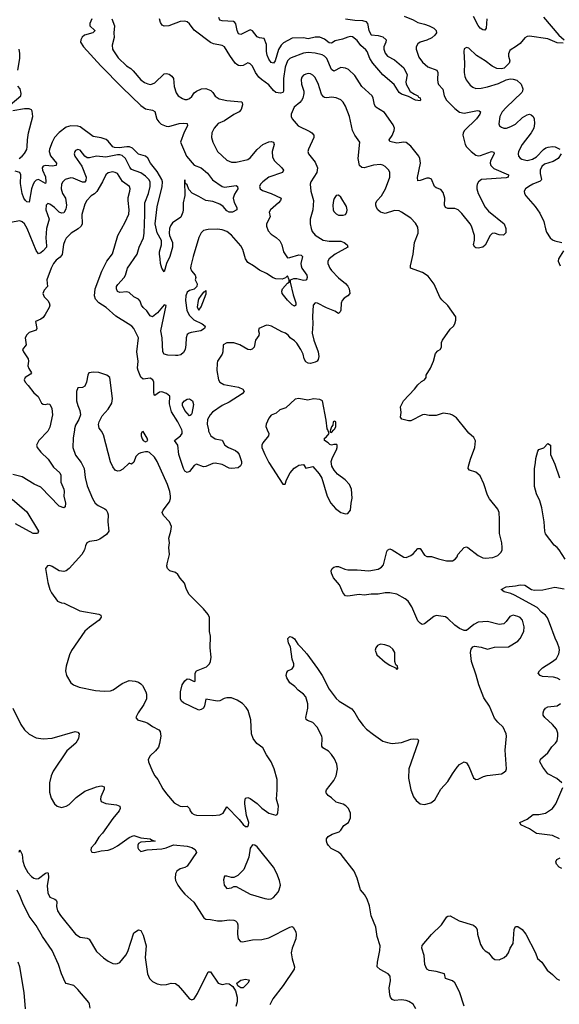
# Model space of a CAD drawing. Header units: inches. Extents: x 2001573 to 2220545, y 644482 to 846830.
# Tile 313 of 656: x 2041729 to 2046367, y 755068 to 763522. Entities that reach past the tile are written whole.
import ezdxf

# ---------------------------------------------------------------- set-up
doc = ezdxf.new("R2010")
doc.units = ezdxf.units.IN
doc.header["$MEASUREMENT"] = 0
doc.layers.add('C0745', color=7, linetype='Continuous')
doc.layers.add('C0746', color=7, linetype='Continuous')

msp = doc.modelspace()

# ---------------------------------------------------------------- linework, layer by layer
at = {"layer": 'C0745', "color": 5}
for points, elevation in [([(2041975.9, 760000), (2041970, 759989.6), (2041893.7, 759910), (2041875.3, 759870), (2041880.3, 759850), (2041910.2, 759810), (2041974.2, 759750), (2042021.3, 759681.3), (2042074, 759630), (2042082.4, 759610), (2042082.3, 759550), (2042108.1, 759490), (2042111.3, 759470), (2042108.3, 759430), (2042122.3, 759370), (2042120.7, 759339.3), (2042110, 759329.6), (2042070, 759344.7), (2041910, 759508), (2041854.9, 759534.9), (2041750, 759598), (2041670, 759616.9)], 360), ([(2042199.4, 760000), (2042187.8, 759930), (2042186.7, 759850), (2042210, 759784.4), (2042258.9, 759718.9), (2042284.4, 759670), (2042293.1, 759590), (2042310, 759521), (2042354, 759410), (2042377.1, 759370), (2042404.9, 759350), (2042462.2, 759322.2), (2042472.6, 759312.6), (2042484.4, 759290), (2042490.2, 759269.8), (2042487.7, 759210), (2042494.6, 759130), (2042476.7, 759103.3), (2042419.1, 759060.9), (2042390, 759050.9), (2042330, 759040.7), (2042306.8, 759030), (2042294.6, 759005.4), (2042286, 758970), (2042264.4, 758930), (2042155.5, 758810), (2042130, 758789.6), (2042110, 758784.5), (2042070, 758789.6), (2042010, 758827.3), (2041990, 758834.5), (2041968.2, 758831.8), (2041950.7, 758810), (2041970.4, 758690), (2041988.9, 758628.9), (2042002.4, 758602.4), (2042053.4, 758530), (2042090, 758514), (2042111.6, 758511.6), (2042246.9, 758446.9), (2042410, 758419.1), (2042426, 758410), (2042430.7, 758390.7), (2042413, 758367), (2042330, 758307.3), (2042290, 758272), (2042175.1, 758104.9), (2042156.4, 758070), (2042128, 757970), (2042122.8, 757930), (2042130.8, 757890), (2042168, 757828), (2042190.6, 757810.6), (2042242, 757790), (2042381.1, 757761.1), (2042455.4, 757755.4), (2042510, 757758.9), (2042532, 757768), (2042610, 757822.4), (2042670, 757848.4), (2042722.8, 757842.8), (2042750, 757833.4), (2042770, 757820.7), (2042784.9, 757804.9), (2042814, 757750), (2042820.4, 757730), (2042818.4, 757690), (2042797.4, 757642.6), (2042747.3, 757570), (2042727.3, 757530), (2042742, 757510), (2042810, 757490.7), (2042830, 757480.5), (2042870, 757452.7), (2042924.1, 757424.1), (2042937.3, 757410), (2042941.3, 757370), (2042932.4, 757307.6), (2042923, 757277), (2042896.5, 757243.5), (2042850, 757200.9), (2042832.7, 757170), (2042835.5, 757150), (2042870, 757066), (2042890.7, 757030), (2042917, 756997), (2042959, 756919), (2042990, 756876), (2043058.4, 756798.4), (2043110, 756770.4), (2043130, 756765.5), (2043170, 756770.4), (2043190, 756747.7), (2043195.9, 756730), (2043210.2, 756710), (2043230, 756698.3), (2043250, 756693), (2043390, 756689.2), (2043450, 756694), (2043478.5, 756710), (2043510, 756762.8), (2043615.7, 756655.7), (2043650, 756612.4), (2043670, 756595.5), (2043690, 756596), (2043697, 756610), (2043697.6, 756630), (2043679.6, 756690), (2043664.5, 756790), (2043663.7, 756810), (2043670, 756838), (2043690, 756844.7), (2043710, 756836), (2043770, 756790.8), (2043810, 756750.7), (2043870, 756707.7), (2043930, 756691.3), (2043942, 756698), (2043949.1, 756710.9), (2043952.7, 756770), (2043936, 756830), (2043942.7, 756910), (2043942, 756998), (2043917.2, 757090), (2043892, 757150), (2043849.4, 757210), (2043819.5, 757270), (2043767.4, 757307.4), (2043736.9, 757350), (2043722, 757390), (2043715.1, 757510), (2043692.7, 757590), (2043677.2, 757617.2), (2043645.2, 757650), (2043598.9, 757678.9), (2043550, 757698.4), (2043510, 757700.7), (2043486.1, 757693.9), (2043450, 757673.6), (2043430, 757669.6), (2043330, 757688), (2043318, 757630), (2043308.5, 757611.5), (2043290, 757598), (2043270, 757594), (2043136.3, 757656.3), (2043120.9, 757670), (2043112, 757692), (2043112, 757750), (2043127, 757810), (2043150, 757846.8), (2043170, 757862), (2043190, 757860.5), (2043230, 757838.8), (2043237.5, 757842.5), (2043238.4, 757910), (2043249.2, 757930), (2043334.8, 757965.3), (2043359.5, 757990), (2043369.7, 758010.3), (2043376.2, 758050), (2043367.3, 758130), (2043369.3, 758230), (2043359.6, 758270), (2043361.6, 758390), (2043350, 758416), (2043310, 758463.7), (2043185.5, 758585.5), (2043162.4, 758630), (2043145.4, 758685.4), (2043107.8, 758727.8), (2043090, 758758), (2043070, 758774.7), (2043021.2, 758790), (2043000.7, 758810), (2042995.1, 758830), (2042996.9, 758850), (2043018.4, 758930), (2043012, 758990), (2043016.2, 759030), (2043011.8, 759070), (2043029.6, 759130), (2043034.5, 759170), (2043018, 759210), (2042964.4, 759264.4), (2042954.5, 759290), (2042962, 759310), (2043017, 759383), (2043026.3, 759410), (2043025.4, 759430), (2043019.1, 759470), (2043001.1, 759530), (2042909.8, 759729.8), (2042887.2, 759767.2), (2042846, 759806), (2042830, 759811.8), (2042811.6, 759811.6), (2042770, 759804.2), (2042750, 759795.6), (2042728.1, 759771.9), (2042710, 759724), (2042690, 759705.2), (2042670, 759714), (2042617.2, 759662.8), (2042590, 759649.6), (2042570, 759646), (2042550, 759655.6), (2042530, 759682.9), (2042510, 759726.6), (2042450, 759959), (2042433.3, 759990), (2042425.1, 760000)], 380), ([(2043351.5, 760000), (2043353.5, 759990), (2043371.3, 759950), (2043410, 759923.8), (2043470, 759910.8), (2043491.7, 759870), (2043523.6, 759850), (2043582.9, 759822.9), (2043600.6, 759810), (2043615.5, 759790), (2043636.5, 759730), (2043636.1, 759710), (2043628.4, 759691.6), (2043606.3, 759673.7), (2043551.4, 759668.6), (2043530, 759671.8), (2043470, 759704.1), (2043410, 759714.4), (2043388.5, 759711.5), (2043330, 759684.4), (2043310, 759683.1), (2043250, 759706), (2043230, 759693.6), (2043190, 759644.2), (2043170, 759635.1), (2043150, 759646), (2043136.1, 759670), (2043096.5, 759790), (2043088.9, 759868.9), (2043059.6, 759910), (2043110.9, 759950), (2043125.3, 759970), (2043126.6, 759990), (2043122, 760000)], 360), ([(2043857.7, 760000), (2043870.2, 759970), (2043867.9, 759950), (2043820.4, 759890), (2043811.6, 759870), (2043810.2, 759850), (2043835.3, 759790), (2043870, 759719.1), (2043990, 759534), (2044010, 759534), (2044022, 759570), (2044054, 759630), (2044089.5, 759670.5), (2044110, 759686), (2044130, 759696), (2044170, 759702), (2044190, 759672), (2044250, 759684.7), (2044302.5, 759622.5), (2044325.5, 759585.5), (2044371.8, 759430), (2044403.7, 759370), (2044444.8, 759324.8), (2044490, 759290.5), (2044530, 759278.8), (2044550, 759282.8), (2044572.7, 759310), (2044577, 759370), (2044587.2, 759412.8), (2044580.7, 759490), (2044563.7, 759530), (2044526, 759570), (2044461.2, 759621.2), (2044433.4, 759653.4), (2044412.3, 759690), (2044406, 759730), (2044417.5, 759762.5), (2044452.7, 759830), (2044459, 759850), (2044458, 759870), (2044454, 759874), (2044430, 759874), (2044408.9, 759868.9), (2044394.6, 759874.6), (2044382, 759890), (2044348.7, 759910), (2044349.4, 759930), (2044362.7, 759937.3), (2044389, 759970), (2044377.2, 760000)], 380), ([(2045135.1, 755030), (2045110, 755068), (2045072.7, 755092.7), (2045050, 755101.1), (2045010, 755105.1), (2044950, 755099.6), (2044929.8, 755109.8), (2044915.6, 755130), (2044909.6, 755150.4), (2044905.1, 755210), (2044915.1, 755270), (2044913.2, 755310), (2044895.3, 755330), (2044826.2, 755366.2), (2044801.3, 755390), (2044803.5, 755430), (2044826, 755530), (2044826.3, 755570), (2044801.3, 755650), (2044789.6, 755730), (2044748.9, 755828.9), (2044734.5, 755914.5), (2044715.8, 755970), (2044693, 756010), (2044659.7, 756050), (2044631.3, 756150), (2044603.6, 756210), (2044493.6, 756353.6), (2044470, 756374), (2044406.4, 756406.4), (2044382.9, 756430), (2044371.8, 756450), (2044365.1, 756470), (2044365.1, 756490), (2044380.9, 756510), (2044416, 756530), (2044474.5, 756550), (2044490, 756563.8), (2044515.6, 756604.4), (2044556, 756630), (2044571.5, 756668.5), (2044571.3, 756710), (2044554, 756750), (2044532.5, 756772.5), (2044510, 756787), (2044450, 756804.5), (2044410, 756842), (2044379.7, 756859.7), (2044362.7, 756882.7), (2044360.7, 756890), (2044367.3, 756910), (2044429.7, 756990), (2044449.7, 757030), (2044459.7, 757090), (2044455.4, 757130), (2044435.9, 757175.9), (2044410, 757214), (2044382.5, 757242.5), (2044336, 757270), (2044325.4, 757285.4), (2044330, 757354), (2044326, 757370), (2044287, 757447), (2044250, 757487.8), (2044204.1, 757504.1), (2044193, 757513), (2044188.2, 757530), (2044207.1, 757610), (2044207, 757647), (2044188.3, 757708.3), (2044169.4, 757730), (2044124.2, 757764.2), (2044095.4, 757795.4), (2044050, 757829.4), (2044024.5, 757870), (2044019.3, 757890), (2044024.1, 757915.9), (2044035.3, 757930), (2044071.8, 757948.2), (2044086, 757970), (2044086, 757990), (2044072.7, 758030), (2044056, 758136), (2044039, 758170), (2044035.3, 758210), (2044050, 758224.7), (2044070, 758221), (2044090, 758204.7), (2044118.8, 758158.8), (2044150, 758131), (2044196.1, 758076.1), (2044290.4, 757950), (2044330.2, 757890.2), (2044390, 757773.4), (2044450, 757693.4), (2044474.8, 757670), (2044584.4, 757604.4), (2044610.3, 757570.3), (2044643.8, 757510), (2044681.2, 757461.2), (2044711.2, 757431.2), (2044770, 757384.9), (2044850, 757328.2), (2044890, 757314.9), (2044930, 757308.2), (2045010, 757316.4), (2045090, 757345.3), (2045110, 757348.4), (2045150, 757344.7), (2045157.3, 757330), (2045152.7, 757310), (2045073.7, 757090), (2045072, 757010), (2045090.3, 756910.3), (2045114.4, 756850), (2045137.7, 756817.8), (2045170, 756790.4), (2045210, 756782.4), (2045263.3, 756796.7), (2045296.6, 756823.4), (2045350, 756914), (2045410, 756980.7), (2045450, 757047.3), (2045490, 757102.8), (2045510, 757126.8), (2045549.4, 757150.6), (2045570, 757141), (2045590, 757111), (2045630, 757012), (2045650, 756998), (2045670, 757001), (2045716.2, 757023.8), (2045747.7, 757032.3), (2045870, 757048.2), (2045885.6, 757054.4), (2045907.3, 757072.7), (2045914.5, 757090), (2045902.7, 757250), (2045914.7, 757370), (2045911.5, 757390), (2045886.1, 757446.1), (2045839.5, 757490), (2045810, 757526), (2045768.6, 757628.6), (2045719.4, 757699.4), (2045676.5, 757810), (2045653, 757893), (2045612.1, 758010), (2045603.6, 758090), (2045610, 758118), (2045624.1, 758135.9), (2045637.2, 758142.8), (2045695.2, 758135.2), (2045750, 758118), (2045810, 758134), (2045930, 758137.1), (2046010, 758187), (2046031.3, 758208.7), (2046063.1, 758270), (2046066.6, 758310), (2046050, 758365.1), (2046030, 758388.3), (2046010, 758399.2), (2045970, 758408), (2045942.4, 758397.6), (2045910, 758354.5), (2045890, 758335.6), (2045850, 758329.6), (2045750, 758356.2), (2045670.5, 758349.5), (2045632.3, 758327.7), (2045570, 758279), (2045550, 758279), (2045510, 758295.1), (2045470, 758322), (2045410, 758382), (2045390, 758394), (2045350, 758401.6), (2045310, 758405.1), (2045290, 758398.4), (2045210, 758334), (2045189.2, 758330), (2045170, 758339.6), (2045150, 758360.9), (2045100.9, 758480.9), (2045068.7, 758528.7), (2045042, 758550), (2044970, 758588.2), (2044910, 758600.5), (2044870, 758599.7), (2044810, 758588.5), (2044750, 758588.3), (2044690, 758581.3), (2044645.8, 758585.8), (2044550, 758572.3), (2044530, 758576), (2044510, 758599), (2044478.4, 758670), (2044427.6, 758730), (2044409.5, 758770), (2044406, 758790), (2044414, 758810), (2044430, 758822.8), (2044450, 758826.8), (2044470, 758826.8), (2044524.7, 758804.7), (2044550, 758799.3), (2044630, 758799.5), (2044730, 758788.9), (2044810, 758805.3), (2044838.7, 758821.3), (2044857.4, 758842.6), (2044885.1, 758954.9), (2044891.8, 758968.2), (2044910, 758978), (2044930, 758970.4), (2045030, 758908), (2045050, 758904.9), (2045090, 758920.5), (2045110, 758936.4), (2045150, 758983), (2045170, 758981.6), (2045210, 758923.8), (2045230, 758912.7), (2045270, 758914), (2045330, 758892.4), (2045396.7, 758876.7), (2045430, 758874.9), (2045450, 758877.1), (2045473.2, 758890), (2045489.4, 758910), (2045496.2, 758930), (2045550, 758991.6), (2045570, 758994.9), (2045582, 758990), (2045670, 758922.4), (2045710, 758902.4), (2045730, 758899.3), (2045794.9, 758905.1), (2045839.4, 758920.6), (2045867.3, 758950), (2045875.6, 758970), (2045876.9, 758990), (2045872.8, 759030), (2045853.7, 759110), (2045854.2, 759234.2), (2045849.6, 759290), (2045839.7, 759319.7), (2045768.2, 759408.2), (2045750, 759439), (2045717.1, 759537.1), (2045685.6, 759605.6), (2045650, 759638.4), (2045595.5, 759655.5), (2045583.7, 759670), (2045585.6, 759690), (2045604.2, 759750), (2045642, 759850), (2045646.6, 759906.6), (2045633.4, 759933.4), (2045590, 759972.3), (2045567.4, 760000)], 360), ([(2044401.3, 760000), (2044398, 759990), (2044401, 759981), (2044410, 759978), (2044429.3, 760000)], 380), ([(2046417, 758890), (2046365.1, 758970), (2046349.4, 758990), (2046322.9, 759010), (2046248.5, 759108.4), (2046242.4, 759130), (2046236.9, 759210), (2046215.8, 759330), (2046199.7, 759390), (2046171.5, 759450), (2046155.3, 759515.3), (2046153.2, 759670), (2046163.7, 759716.3), (2046165.4, 759754.6), (2046183.2, 759816.8), (2046190, 759832), (2046233.6, 759846.4), (2046270, 759882), (2046291, 759870), (2046290.7, 759790), (2046330, 759704.7), (2046368.1, 759588.1)], 340), ([(2041664.1, 759404.1), (2041790, 759296.5), (2041892.4, 759130), (2041885.8, 759114.2), (2041878, 759110), (2041845.2, 759110), (2041692.3, 759192.3)], 360), ([(2046374.6, 757854.6), (2046348.5, 757868.5), (2046316.6, 757876.6), (2046222.8, 757882.8), (2046202.7, 757890), (2046186, 757910), (2046196.2, 757930), (2046223.5, 757956.5), (2046310, 758010.4), (2046342.3, 758037.7), (2046363.9, 758076.1), (2046369.5, 758110), (2046365.1, 758130), (2046351.6, 758170), (2046331, 758211), (2046284.1, 758344.1), (2046266.2, 758386.2), (2046249.8, 758409.8), (2046214.9, 758434.9), (2046176, 758476), (2045981.8, 758581.8), (2045950, 758595.8), (2045892.3, 758610), (2045868.7, 758630), (2045910, 758651.7), (2045990, 758660.3), (2046030, 758670.2), (2046070, 758667.2), (2046127.3, 758630), (2046155.1, 758624.9), (2046226.7, 758626.7), (2046330, 758650.4), (2046410, 758635.5)], 340), ([(2046388.7, 756970), (2046347.2, 757007.2), (2046270, 757047.3), (2046224.9, 757104.9), (2046201.1, 757150), (2046206.7, 757173.3), (2046270, 757228.4), (2046302.2, 757277.8), (2046335.6, 757310), (2046349.6, 757330), (2046355.6, 757370), (2046355.6, 757395.6), (2046343.7, 757430), (2046309.7, 757469.7), (2046242, 757530), (2046229.7, 757549.7), (2046227.3, 757570), (2046233.3, 757590), (2046248.6, 757611.4), (2046270, 757622), (2046348, 757630), (2046377.2, 757650)], 340), ([(2041672, 757610), (2041738.7, 757470), (2041770, 757423.8), (2041810, 757388.4), (2041870, 757355.8), (2041930, 757348.4), (2042010, 757353.7), (2042206, 757410), (2042230, 757406), (2042240.7, 757390), (2042234.9, 757350), (2042213.4, 757310), (2042135.1, 757244.9), (2042017.1, 757070), (2042000.4, 757030), (2041984.4, 756970), (2041984.4, 756890), (2041999, 756839), (2042027.3, 756790), (2042051.3, 756770), (2042090, 756759.1), (2042130, 756768.2), (2042155.6, 756784.4), (2042216.2, 756843.8), (2042290, 756897.6), (2042390, 756934), (2042430, 756943), (2042441.4, 756941.4), (2042454.6, 756934.6), (2042455.5, 756915.5), (2042427.9, 756847.9), (2042424.9, 756830), (2042431, 756810), (2042470, 756793.4), (2042561.1, 756781.1), (2042591.3, 756770), (2042594, 756750), (2042584.9, 756730), (2042530, 756663.7), (2042441.7, 756538.3), (2042410, 756504), (2042374, 756446), (2042344.7, 756410), (2042342, 756390), (2042350, 756374), (2042370, 756372), (2042430, 756386), (2042490, 756391), (2042530, 756406.8), (2042570, 756427.7), (2042670, 756499.1), (2042710, 756516.3), (2042770, 756497.1), (2042852, 756490), (2042861, 756481), (2042894, 756470), (2042770, 756460.9), (2042751, 756450), (2042745.1, 756434.9), (2042746.3, 756410), (2042750, 756398.8), (2042770, 756379.1), (2042825.8, 756394.2), (2042950, 756403.2), (2042988.7, 756410), (2043050, 756437.3), (2043170, 756424.6), (2043210, 756413.1), (2043236.5, 756396.5), (2043248.9, 756370), (2043170, 756253.3), (2043150, 756242.6), (2043109.3, 756230.7), (2043081.3, 756210), (2043068.7, 756188.7), (2043065.7, 756150), (2043068.8, 756130), (2043088.7, 756090), (2043116.4, 756050), (2043150, 756012.7), (2043226, 755946), (2043311, 755810), (2043330, 755799.1), (2043370, 755796.4), (2043430, 755784.6), (2043470, 755784.6), (2043530, 755793.1), (2043570, 755790.3), (2043583.6, 755783.6), (2043599.3, 755770), (2043605.3, 755750), (2043600.4, 755670), (2043607.3, 755630), (2043628.3, 755608.3), (2043645.2, 755605.2), (2043730, 755621.1), (2043810, 755625.5), (2043870, 755637.3), (2044050, 755730.4), (2044070, 755735.5), (2044081, 755730), (2044101.6, 755690), (2044106.4, 755666.4), (2044102.3, 755630), (2044070.3, 755550), (2044062.6, 755510), (2044070, 755458), (2044090.4, 755390), (2044088.2, 755370), (2043994.9, 755230), (2043904.2, 755115.8), (2043878, 755062)], 360), ([(2046369.4, 756490), (2046310, 756516.5), (2046170, 756534.7), (2046110, 756575.3), (2046035.1, 756610), (2046028, 756630), (2046090, 756658), (2046142.7, 756697.3), (2046190, 756696.5), (2046249, 756710), (2046309.4, 756750), (2046338.4, 756790), (2046397.2, 756930)], 340), ([(2041725.2, 756374.8), (2041730, 756394), (2041750, 756354), (2041757.3, 756297.3), (2041770.5, 756250), (2041800.2, 756200.3), (2041830, 756165.5), (2041850.4, 756150.4), (2041870, 756145.5), (2041890, 756148), (2041950, 756192.7), (2041970, 756198.8), (2041974.6, 756194.6), (2041976, 756156), (2041966.1, 756086.1), (2041970, 756024.7), (2041988.9, 755988.9), (2042031.7, 755971.7), (2042042, 755962), (2042048.3, 755948.3), (2042047.1, 755907.1), (2042053.7, 755870), (2042079.5, 755830), (2042210, 755670.3), (2042250, 755644.7), (2042310, 755636.5), (2042325.9, 755625.9), (2042390, 755520.4), (2042450, 755467), (2042490, 755438.4), (2042530, 755419.3), (2042550, 755414.9), (2042570, 755417.1), (2042590, 755428), (2042640.5, 755490), (2042658.5, 755521.5), (2042710, 755680.7), (2042750, 755706.8), (2042770, 755702.8), (2042790, 755662.8), (2042816.9, 755570), (2042808.1, 755470), (2042826.9, 755330), (2042844.2, 755290), (2042870, 755262.4), (2042910, 755242.4), (2042950, 755234.4), (2042990, 755238), (2043030, 755250.4), (2043070, 755245.5), (2043090.7, 755230), (2043130, 755187.3), (2043190, 755114.8), (2043210, 755106.8), (2043230, 755116), (2043258.8, 755161.2), (2043350, 755346.8), (2043370, 755346.8), (2043434, 755250), (2043470, 755238.7), (2043510, 755245.3), (2043530, 755243.7), (2043561.7, 755221.7), (2043584.8, 755184.8), (2043598.5, 755130), (2043598.9, 755090), (2043587.2, 755050)], 340), ([(2046390, 756234.5), (2046364.9, 756244.9), (2046342.7, 756270), (2046336, 756290), (2046346, 756310), (2046374.2, 756325.8)], 340), ([(2042335.6, 755035.6), (2042329.7, 755069.7), (2042322.8, 755082.8), (2042230, 755196.2), (2042195.1, 755230), (2042130, 755247), (2042119.1, 755259.1), (2042089.7, 755329.7), (2042063.6, 755410), (2042009.6, 755530), (2041925.7, 755650), (2041870, 755744.5), (2041810, 755826), (2041755.5, 755935.5), (2041734.9, 755994.9), (2041708.8, 756048.8)], 340), ([(2045550.7, 755050.7), (2045510, 755174.5), (2045470, 755251.6), (2045450, 755269.7), (2045388, 755288), (2045379.3, 755330), (2045310, 755349.9), (2045250, 755357.2), (2045228, 755370), (2045212.4, 755410), (2045206.6, 755486.6), (2045186.8, 755550), (2045188.3, 755571.7), (2045270, 755667.3), (2045356, 755750), (2045400.4, 755819.6), (2045410, 755826), (2045430, 755827.2), (2045505.7, 755785.7), (2045630, 755746.1), (2045650, 755730.8), (2045659.9, 755710), (2045665.1, 755670), (2045690, 755582), (2045710, 755548), (2045730, 755527.7), (2045758.8, 755510), (2045790, 755468.4), (2045813.5, 755453.5), (2045850, 755448.4), (2045894, 755470), (2045916.9, 755490), (2045931.2, 755510), (2045944.7, 755550), (2045969.6, 755590), (2045978, 755710), (2045990, 755734.8), (2046010, 755735.5), (2046047.7, 755710), (2046079.3, 755670), (2046163, 755510), (2046180.7, 755460.7), (2046218, 755430), (2046262, 755362), (2046310, 755324), (2046347.3, 755287.3), (2046370, 755275.8)], 340), ([(2041779.3, 755030), (2041767.3, 755170), (2041729.7, 755389.7), (2041715.6, 755430)], 360)]:
    msp.add_lwpolyline(points, dxfattribs=dict(at, elevation=elevation))
for points, elevation in [([(2042790, 759986.9), (2042779.9, 759980.1), (2042773.6, 759966.4), (2042773.7, 759950), (2042782.5, 759922.5), (2042790, 759909), (2042810, 759897.3), (2042830, 759908), (2042826.3, 759930)], 380), ([(2044830, 758161.2), (2044804.7, 758150), (2044791, 758130), (2044784.7, 758110), (2044798, 758070), (2044870, 758006.8), (2044910, 757981), (2044958, 757958), (2044970, 757942), (2044978, 757950), (2044975.3, 757970), (2044963.1, 757983.1), (2044953.2, 758010), (2044952.3, 758090), (2044937.2, 758117.2), (2044910, 758139.3), (2044866.4, 758153.6)], 380), ([(2043730, 756438), (2043710.9, 756409.1), (2043698, 756330), (2043655.6, 756224.4), (2043604.9, 756175.1), (2043570, 756157.2), (2043550, 756157.2), (2043510, 756168.7), (2043490, 756168), (2043482, 756138), (2043487.7, 756090), (2043510, 756061), (2043550, 756067.7), (2043570, 756078.8), (2043590, 756078.8), (2043710, 756012.7), (2043835.9, 755975.9), (2043870, 755970.6), (2043890, 755973.4), (2043910, 755984.9), (2043949.7, 756030.4), (2043959.5, 756050), (2043969.6, 756090), (2043962, 756130), (2043939.8, 756190), (2043910, 756244.2), (2043770, 756419), (2043750, 756435.3)], 380), ([(2043650, 755209.7), (2043629.7, 755209.7), (2043605.1, 755225.1), (2043594.5, 755250), (2043630, 755274), (2043670, 755282.4), (2043696.7, 755276.7), (2043700.7, 755270), (2043690.4, 755250)], 340)]:
    msp.add_lwpolyline(points, close=True, dxfattribs=dict(at, elevation=elevation))
at = {"layer": 'C0746', "color": 5}
for points, elevation in [([(2045033.7, 763553.7), (2045110, 763521.8), (2045150, 763498), (2045210, 763484.2), (2045248.5, 763470), (2045288.8, 763450), (2045309.2, 763430), (2045311.2, 763408.8), (2045297.6, 763390), (2045272, 763368), (2045230, 763346.5), (2045170, 763330.8), (2045150, 763314.3), (2045136.5, 763290), (2045136.5, 763270), (2045160.4, 763200.4), (2045190, 763158.4), (2045237, 763117), (2045314, 763090), (2045322.3, 763070), (2045319.1, 763010), (2045322.8, 762982.8), (2045330, 762966), (2045367, 762927), (2045378.6, 762870), (2045398.3, 762830), (2045470, 762759.7), (2045510, 762727.8), (2045550, 762720.1), (2045663.8, 762743.8), (2045679.7, 762739.7), (2045688.5, 762730), (2045682.8, 762710), (2045654.4, 762670), (2045551.5, 762570), (2045540.3, 762550), (2045538.9, 762530), (2045559.5, 762450), (2045570.3, 762430), (2045609, 762390), (2045650, 762359.7), (2045670, 762352.2), (2045690, 762355), (2045785.2, 762390), (2045805.8, 762385.8), (2045808.7, 762370), (2045776.9, 762310), (2045773, 762290), (2045777.6, 762270), (2045805.3, 762245.3), (2045930.7, 762190), (2045926.8, 762170), (2045910, 762165.8), (2045698.8, 762150), (2045674, 762130), (2045662.4, 762110), (2045658.4, 762090), (2045658.7, 762070), (2045670.3, 762030), (2045730, 761913), (2045758.4, 761878.4), (2045893, 761770), (2045906.7, 761730), (2045907.9, 761692.1), (2045887.7, 761672.3), (2045850, 761676.2), (2045810, 761689.6), (2045790, 761687), (2045771.8, 761668.2), (2045730, 761586), (2045710, 761569.2), (2045670, 761562), (2045650, 761564), (2045642, 761570), (2045629.5, 761590), (2045638.4, 761630), (2045637.4, 761670), (2045612.6, 761750), (2045600.5, 761770), (2045530, 761857.6), (2045498, 761890), (2045470, 761902), (2045410, 761900.4), (2045388.8, 761908.8), (2045381.1, 761930), (2045383.9, 761990), (2045370, 762037.6), (2045350, 762063), (2045310, 762078), (2045295.6, 762090), (2045270, 762151.8), (2045250, 762161.3), (2045230, 762162.6), (2045170, 762140.7), (2045150, 762139), (2045148.3, 762168.3), (2045175.1, 762290), (2045169.8, 762329.8), (2045159.7, 762350), (2045090, 762435.6), (2045050, 762466.9), (2045030, 762471.8), (2044970, 762463.4), (2044910, 762477.2), (2044903.6, 762490), (2044930.6, 762529.4), (2044948.6, 762570), (2044949.8, 762590), (2044939.1, 762619.1), (2044864.8, 762724.8), (2044791, 762771), (2044777.6, 762790), (2044768.3, 762850), (2044758, 762870), (2044670, 762947.6), (2044610, 763044.2), (2044555.5, 763095.5), (2044530, 763107.1), (2044490, 763111.1), (2044430, 763081.1), (2044410, 763093.7), (2044369.4, 763189.4), (2044350, 763209.8), (2044330, 763221.8), (2044270, 763235.2), (2044210, 763239.4), (2044170, 763235.6), (2044064, 763196), (2044050, 763188.7), (2044030, 763168.3), (2044010, 763114.5), (2043996.3, 763016.3), (2043997.8, 762910), (2043990, 762898.3), (2043970, 762890.8), (2043930, 762898.4), (2043910, 762915.5), (2043870, 762963.2), (2043808, 763008), (2043786, 763030), (2043756, 763070), (2043730, 763122.4), (2043710, 763144.2), (2043690, 763151.5), (2043650.2, 763129.8), (2043630, 763125.6), (2043610, 763128.8), (2043596.9, 763136.9), (2043582, 763150), (2043534.7, 763214.7), (2043490, 763289.6), (2043470, 763300.4), (2043395.5, 763315.5), (2043370, 763328), (2043230, 763433.7), (2043190, 763486.3), (2043170, 763503.1), (2043149.8, 763509.8), (2043110, 763508.3), (2043010, 763470.5), (2042970, 763466.4), (2042954.5, 763474.5), (2042939.4, 763499.4), (2042931.4, 763530)], 340), ([(2044530, 763530.2), (2044610, 763518.4), (2044675.5, 763515.5), (2044705.5, 763505.5), (2044718.7, 763490), (2044730.3, 763430), (2044750, 763393), (2044810, 763385.6), (2044850, 763375.5), (2044878.4, 763350), (2044876.4, 763330), (2044859.7, 763290), (2044859, 763270), (2044870, 763233.7), (2044891.5, 763210), (2044950, 763176.8), (2045031.8, 763110), (2045059.6, 763050), (2045048.9, 762990), (2045052.4, 762970), (2045064.3, 762944.3), (2045085.5, 762905.5), (2045122, 762882), (2045150.4, 762870), (2045158, 762858), (2045170, 762850.4), (2045174.8, 762830), (2045170, 762826), (2045130, 762832.3), (2045070, 762862.9), (2045010, 762882.4), (2044990, 762897.6), (2044946.7, 762966.7), (2044850, 763047.6), (2044763.6, 763150), (2044738.6, 763190), (2044714.5, 763250), (2044704, 763264), (2044661.3, 763301.3), (2044630, 763343.2), (2044590, 763374), (2044570, 763377), (2044550, 763373.4), (2044504, 763356), (2044439.8, 763340.2), (2044410, 763321.5), (2044390, 763324.1), (2044350, 763356.5), (2044310, 763372.7), (2044270, 763372.6), (2044210, 763359.3), (2044170, 763365.7), (2044070, 763362.6), (2043997.2, 763322.8), (2043975.7, 763304.3), (2043953.4, 763266.6), (2043924.9, 763170), (2043910, 763148.2), (2043890, 763154.7), (2043870, 763183.5), (2043857, 763217), (2043849.8, 763250), (2043849.9, 763310), (2043830, 763361.1), (2043790, 763366.4), (2043770, 763375.6), (2043730, 763426), (2043710, 763436), (2043630, 763394.4), (2043610, 763401.5), (2043597.9, 763430), (2043587.6, 763487.6), (2043578.6, 763498.6), (2043566.7, 763506.7), (2043470, 763511.6), (2043450, 763519.1), (2043439.9, 763539.9)], 320), ([(2045743.5, 763530), (2045738.3, 763450), (2045727.7, 763432.3), (2045710, 763435.8), (2045687.4, 763450), (2045670, 763472.8), (2045629.8, 763550)], 340), ([(2046230, 763544.4), (2046363, 763390), (2046407.7, 763350)], 360), ([(2042522, 763530), (2042544.2, 763470), (2042537.2, 763410), (2042542.3, 763370), (2042523.7, 763303.7), (2042528.2, 763270), (2042535.1, 763255.1), (2042575.5, 763195.5), (2042646.5, 763126.5), (2042683.4, 763103.4), (2042704.1, 763084.1), (2042770, 763005.7), (2042802.7, 762982.7), (2042830, 762971.4), (2042852.7, 762967.3), (2042870, 762970.3), (2042890, 762980.9), (2042970, 763056.9), (2042990, 763061.5), (2043015.4, 763055.4), (2043037.5, 763037.5), (2043050, 763017.3), (2043057.8, 762950), (2043073.3, 762893.3), (2043090.4, 762870), (2043130, 762844.6), (2043150, 762838.3), (2043170, 762838.3), (2043190, 762844.6), (2043210, 762861.6), (2043230, 762894.4), (2043249.5, 762910), (2043292.3, 762927.8), (2043330, 762932.8), (2043373.6, 762913.6), (2043390, 762897.4), (2043410, 762865.7), (2043443.8, 762843.8), (2043509.4, 762829.4), (2043635.8, 762815.8), (2043642.8, 762810), (2043645.5, 762790), (2043631.8, 762750), (2043614.4, 762730), (2043570, 762707), (2043490, 762653.6), (2043434.4, 762630), (2043399.6, 762590), (2043382.3, 762550), (2043379, 762510), (2043390.2, 762470), (2043430, 762390.4), (2043510, 762317.2), (2043550, 762300.2), (2043590, 762299), (2043690, 762322.7), (2043710, 762335.8), (2043771.6, 762408.3), (2043818.9, 762450), (2043870, 762473.2), (2043890, 762476.1), (2043910, 762472.2), (2043916, 762450), (2043899.8, 762390), (2043901.3, 762341.3), (2043919.6, 762310), (2043982.6, 762250), (2043997, 762230), (2043987.3, 762210), (2043870.8, 762169.2), (2043820.4, 762130), (2043800.4, 762110), (2043790.4, 762090), (2043796.3, 762070), (2043814.9, 762054.9), (2043890, 762030.3), (2043975.8, 761990), (2043971.7, 761970), (2043954.9, 761950), (2043884.9, 761890), (2043873.4, 761870), (2043882, 761830), (2043849.3, 761770), (2043850.3, 761750), (2043865.4, 761710), (2043890, 761681.5), (2043933.4, 761653.4), (2043963.9, 761623.9), (2043982.2, 761590), (2043997.1, 761530), (2044030, 761478.8), (2044050, 761479.3), (2044130, 761502.4), (2044150, 761499.5), (2044159.5, 761490), (2044146.4, 761430), (2044147.3, 761410), (2044155.3, 761390), (2044197.4, 761330), (2044200.8, 761310), (2044194.5, 761290), (2044190, 761285.7), (2044170, 761283.9), (2044110, 761297.5), (2044083.8, 761296.2), (2044055.3, 761284.7), (2044053, 761270), (2044078.6, 761158.6), (2044104.2, 761090), (2044102, 761070), (2044090, 761063), (2044070, 761074), (2044030, 761114.2), (2043985, 761170), (2043981.3, 761190), (2043987.9, 761212.1), (2044030, 761259.3), (2044046, 761270), (2044046.6, 761290), (2044030, 761322.7), (2044014.4, 761305.6), (2043985.6, 761294.4), (2043930, 761296.8), (2043906.8, 761306.8), (2043850, 761344.4), (2043790, 761371.6), (2043738.2, 761410), (2043690, 761437.3), (2043669.4, 761470), (2043646.6, 761550), (2043630, 761580.8), (2043550, 761672.7), (2043510, 761705), (2043470, 761719), (2043430, 761724.5), (2043350, 761721.5), (2043310, 761711.5), (2043288, 761692), (2043270, 761652.4), (2043219.5, 761490), (2043199.8, 761410), (2043197.9, 761390), (2043205.1, 761365.1), (2043236.5, 761330), (2043244.4, 761310), (2043238.7, 761290), (2043255.2, 761255.2), (2043253.1, 761230), (2043230, 761209.9), (2043190, 761197.1), (2043170, 761182), (2043156.3, 761150), (2043154, 761110), (2043166.9, 761026.9), (2043184.8, 760984.8), (2043226.4, 760946.4), (2043298.4, 760910), (2043323.8, 760890), (2043317.6, 760870), (2043285.5, 760850), (2043203.3, 760836.7), (2043184.7, 760830), (2043170, 760818.5), (2043159.1, 760790), (2043158.5, 760730), (2043152.6, 760690), (2043136.4, 760663.6), (2043114.4, 760645.6), (2043090, 760637.9), (2043070, 760638), (2043001.9, 760641.9), (2042970, 760649.1), (2042959.8, 760670), (2042954.1, 760790), (2042941.4, 760850), (2042989.1, 761069.1), (2042970, 761073), (2042913.6, 761006.4), (2042870, 760971.2), (2042850, 760979.6), (2042823, 761023), (2042790, 761051.2), (2042777.2, 761070), (2042764.5, 761104.5), (2042750, 761122.4), (2042710, 761141.3), (2042670, 761178.9), (2042650, 761184.4), (2042590, 761178.9), (2042570, 761189.6), (2042560.5, 761210), (2042561.7, 761230), (2042572.3, 761250), (2042627.7, 761310), (2042639.8, 761330), (2042656.1, 761390), (2042739.8, 761510), (2042755.9, 761570), (2042792.8, 761650), (2042798.6, 761690), (2042805.3, 761850), (2042805, 761950), (2042837, 762030), (2042851.9, 762090), (2042849.8, 762130), (2042838.6, 762150), (2042810, 762179.1), (2042770, 762207.5), (2042690, 762236.8), (2042675.5, 762255.5), (2042638.6, 762330), (2042610, 762357.7), (2042590, 762362.9), (2042570, 762361.8), (2042470, 762342.1), (2042390, 762349.8), (2042330, 762336.3), (2042310, 762336.2), (2042289.6, 762349.6), (2042250, 762400.7), (2042230, 762407.3), (2042210, 762398.4), (2042202.4, 762390), (2042197.6, 762370), (2042203.7, 762350), (2042263.8, 762263.8), (2042300.9, 762170), (2042298.5, 762141.5), (2042290, 762128.2), (2042270, 762128.5), (2042190, 762162.5), (2042170, 762165.8), (2042121.6, 762150), (2042098.9, 762130), (2042088.2, 762110), (2042085, 762070), (2042097.1, 762030), (2042123, 761990), (2042131.5, 761930), (2042125.9, 761894.1), (2042110, 761864.7), (2042090, 761861), (2042070, 761870.5), (2042030, 761910.5), (2041990, 761937.3), (2041970, 761943), (2041957, 761930), (2041954.7, 761890), (2041982.6, 761810), (2041960.5, 761730), (2041955.6, 761650), (2041960.4, 761579.6), (2041958.8, 761570), (2041930, 761536.8), (2041910, 761519.7), (2041890, 761513), (2041870, 761540.7), (2041795.2, 761730), (2041770, 761768.9), (2041750, 761785.7), (2041730, 761794.6), (2041650, 761780.4)], 340), ([(2042349.8, 763530.2), (2042332.1, 763490), (2042333.7, 763470), (2042375.8, 763430), (2042374.5, 763425.5), (2042357.3, 763410), (2042286.4, 763390), (2042267.7, 763372.3), (2042255.3, 763350), (2042252.9, 763330), (2042276.6, 763290), (2042427.1, 763127.1), (2042610, 762940.1), (2042770, 762785.8), (2042810, 762756.5), (2042870, 762745.5), (2042890, 762735.3), (2042909.3, 762669.3), (2042924, 762644), (2042944.9, 762624.9), (2042987.5, 762607.5), (2043010, 762603.9), (2043099, 762630), (2043133.8, 762633.8), (2043170.3, 762630.3), (2043171.7, 762610), (2043143.2, 762556.8), (2043111.5, 762470), (2043163.1, 762350), (2043230, 762273.6), (2043290.1, 762250.1), (2043344.2, 762204.2), (2043387.9, 762147.9), (2043470, 762090.3), (2043490, 762085.3), (2043510, 762086.5), (2043590, 762098.4), (2043602, 762090), (2043603.7, 762070), (2043576.3, 762023.7), (2043565.2, 761990), (2043571.7, 761951.7), (2043596.5, 761910), (2043595.8, 761890), (2043559.1, 761870), (2043530, 761869.9), (2043510, 761881), (2043478, 761918), (2043450, 761939.6), (2043390, 761960.4), (2043330, 761968.7), (2043270, 762005.2), (2043212.1, 762032.1), (2043184.5, 762064.5), (2043170, 762105.2), (2043155.5, 762115.5), (2043150, 762148), (2043146.7, 762133.3), (2043148.2, 762011.8), (2043133.7, 761950), (2043135.8, 761890), (2043132.3, 761870), (2043113.1, 761826.9), (2043043.3, 761776.7), (2043026.7, 761753.3), (2043017.2, 761730), (2043014, 761690), (2043017.6, 761670), (2043041.6, 761610), (2043041.8, 761570), (2043020.9, 761490), (2042990.4, 761430), (2042970, 761358), (2042950, 761388), (2042939.6, 761430), (2042938, 761470), (2042929.8, 761510), (2042929.8, 761530), (2042948.6, 761590), (2042946.9, 761626.9), (2042910, 761691.8), (2042894.7, 761770), (2042910, 761916.3), (2042954, 762090), (2042956.1, 762130), (2042952.1, 762150), (2042910, 762219.8), (2042854.8, 762290), (2042830, 762332.3), (2042809.4, 762349.4), (2042750, 762369), (2042699.3, 762419.3), (2042673, 762430), (2042651.7, 762431.7), (2042583.4, 762423.4), (2042544.4, 762424.4), (2042528.9, 762430), (2042490, 762479.3), (2042472.6, 762492.6), (2042430, 762508.5), (2042360.8, 762520.8), (2042250, 762603.2), (2042230, 762608.7), (2042170, 762612), (2042130, 762599), (2042070, 762554.5), (2042029.4, 762510), (2042007.3, 762470), (2041987.1, 762410), (2041983.8, 762390), (2041993.2, 762353.2), (2042045.2, 762290), (2042041.6, 762270), (2042010, 762265.4), (2041950, 762271.8), (2041930, 762263.5), (2041921.6, 762250), (2041925.6, 762230), (2041952.1, 762172.1), (2041953.9, 762130), (2041950, 762115.1), (2041890, 762149), (2041870, 762143.7), (2041857.4, 762130), (2041845.1, 762110), (2041831.7, 762070), (2041810, 761955.1), (2041790, 761959.7), (2041779.1, 761970), (2041765.8, 761990), (2041749.9, 762029.9), (2041736.6, 762116.6), (2041738.4, 762190), (2041729.9, 762209.9), (2041690, 762221.2)], 320), ([(2046399, 763321), (2046350, 763322.7), (2046270, 763359.2), (2046110, 763380.5), (2046090, 763378.4), (2046070, 763366.6), (2046030, 763317), (2045991.8, 763288.2), (2045953, 763267), (2045943.4, 763256.6), (2045930.5, 763229.5), (2045930.4, 763210), (2045942, 763170), (2045937.6, 763150), (2045893, 763107), (2045870, 763099.6), (2045830, 763104.7), (2045790, 763122), (2045729.7, 763170), (2045654.4, 763214.4), (2045590, 763277.6), (2045570, 763283.7), (2045550, 763272.7), (2045545.3, 763250), (2045553.4, 763150), (2045548.1, 763070), (2045553.9, 763033.9), (2045566, 763006), (2045601.3, 762961.3), (2045622.9, 762942.9), (2045650, 762932.9), (2045695.1, 762935.1), (2045750, 762946.2), (2045844.5, 762975.5), (2045910, 763007.4), (2045944.2, 763015.8), (2045970, 763013.1), (2046002, 763002), (2046039, 762970), (2046054.2, 762930), (2046051.3, 762910), (2046043.9, 762896.1), (2045910, 762768.2), (2045876, 762730), (2045856.1, 762690), (2045847.1, 762627.1), (2045853.4, 762610), (2045870, 762598.4), (2045890, 762592), (2045912.1, 762592.1), (2045950, 762604.7), (2045990, 762626.7), (2046050, 762682), (2046090, 762705.3), (2046110, 762710.3), (2046126.5, 762706.5), (2046143.1, 762690), (2046150.2, 762670), (2046154.2, 762630), (2046147.2, 762590), (2046124.5, 762550), (2046046.8, 762450), (2046017.6, 762390), (2046012.9, 762370), (2046017, 762350), (2046030, 762334.4), (2046045.7, 762325.7), (2046090, 762314.4), (2046136.4, 762323.6), (2046170, 762345.5), (2046230, 762407.6), (2046250, 762420.9), (2046271.8, 762428.2), (2046310, 762432.8), (2046330.8, 762430), (2046372, 762412)], 360), ([(2041714.3, 763090), (2041729.5, 763190), (2041731, 763231), (2041724.1, 763270)], 320), ([(2045567.4, 760000), (2045483.3, 760103.3), (2045450, 760126.3), (2045430, 760134), (2045370, 760143.1), (2045310, 760124.5), (2045250, 760125.1), (2045210, 760131.8), (2045190.5, 760129.5), (2045090, 760079.3), (2045070, 760079.3), (2045013.6, 760093.6), (2045001.2, 760110), (2045009, 760150), (2045003.1, 760196.9), (2045029, 760250), (2045122.7, 760350), (2045151.9, 760388.1), (2045183.2, 760416.8), (2045209.1, 760430.9), (2045222, 760450), (2045224, 760470), (2045259.3, 760530), (2045286, 760590), (2045303.6, 760656.4), (2045322, 760678), (2045342, 760690), (2045354, 760710), (2045354, 760750), (2045364, 760770), (2045430, 760864.7), (2045458, 760890), (2045468.9, 760911.1), (2045478, 760942), (2045477.2, 760970), (2045410, 761069), (2045357.7, 761117.7), (2045340.1, 761140.1), (2045291.8, 761251.8), (2045240.1, 761320.1), (2045190, 761352.3), (2045089.4, 761390), (2045087.6, 761410), (2045112.6, 761510), (2045123, 761610), (2045153.6, 761690), (2045155.6, 761710), (2045150, 761742), (2045130, 761776), (2045090, 761817), (2045011.1, 761871.1), (2044990, 761880.5), (2044950, 761883.1), (2044870, 761857.3), (2044830, 761870.7), (2044808.5, 761888.5), (2044795.8, 761910), (2044789.9, 761930), (2044791.6, 761950), (2044803.1, 761970), (2044839.2, 762010), (2044874.2, 762070), (2044909.7, 762170), (2044911.5, 762210), (2044900.7, 762230), (2044870, 762260.7), (2044851.9, 762271.9), (2044830, 762278), (2044770, 762274.7), (2044690, 762251.3), (2044670, 762254), (2044651.1, 762271.1), (2044637.3, 762330), (2044652.8, 762470), (2044610, 762532), (2044590, 762572), (2044564.4, 762690), (2044530, 762780.9), (2044510, 762815.6), (2044490, 762833.3), (2044450, 762852.6), (2044410, 762855.8), (2044370, 762851.1), (2044350, 762855.1), (2044341.4, 762861.4), (2044323.7, 762883.7), (2044294.4, 762974.4), (2044264.7, 763030), (2044250, 763046), (2044230, 763056.4), (2044210, 763059.8), (2044190, 763055), (2044170, 763045.1), (2044154.9, 763030), (2044147.9, 763010), (2044150.2, 762970), (2044170.2, 762910), (2044171.9, 762890), (2044162.9, 762850), (2044152.5, 762827.5), (2044138, 762810), (2044087.7, 762770), (2044062.6, 762710), (2044061.7, 762690), (2044070.4, 762670), (2044121.6, 762610), (2044222, 762562), (2044240.5, 762550), (2044258.4, 762530), (2044258, 762510), (2044210.3, 762410), (2044205.7, 762390), (2044210.3, 762370), (2044270, 762298.4), (2044289.1, 762250), (2044283.9, 762210), (2044230.3, 762130), (2044225.5, 762110), (2044232.2, 762050), (2044255.8, 761970), (2044248.2, 761890), (2044224.7, 761810), (2044225.5, 761770), (2044233.4, 761730), (2044244.4, 761704.4), (2044270, 761671.5), (2044337.1, 761630), (2044390, 761620.1), (2044490, 761619.8), (2044518, 761610), (2044542.7, 761590), (2044548.5, 761570), (2044440.2, 761510), (2044390.3, 761470), (2044376.9, 761450), (2044376.9, 761430), (2044394, 761390), (2044408.9, 761370), (2044470, 761305.5), (2044530, 761255.8), (2044550, 761232.9), (2044562, 761210), (2044567.6, 761170), (2044550.4, 761150), (2044519.5, 761130), (2044500.2, 761110), (2044492.6, 761087.4), (2044490, 761029), (2044485.1, 761014.9), (2044470, 761000.5), (2044439.3, 761019.3), (2044367.7, 761047.7), (2044290, 761089.6), (2044268.9, 761091.1), (2044250.5, 761070), (2044245.8, 760974.2), (2044249.5, 760910), (2044243.7, 760830), (2044256.8, 760770), (2044294.2, 760670), (2044300.2, 760630), (2044295.8, 760604.2), (2044284.9, 760590), (2044270, 760582), (2044230, 760569.8), (2044210, 760573.7), (2044190, 760585.7), (2044175.8, 760610), (2044164.7, 760650), (2044145.9, 760690), (2044110, 760743.8), (2044090, 760764.5), (2044052.7, 760790), (2044039.3, 760810), (2044013.2, 760830), (2043982, 760842), (2043893.2, 760890), (2043870, 760897.6), (2043850, 760898), (2043786, 760870), (2043782.8, 760850), (2043787.7, 760830), (2043785.5, 760810), (2043756.5, 760770), (2043744.2, 760710), (2043726.9, 760693.1), (2043710, 760687.1), (2043690, 760689.7), (2043620.5, 760730), (2043570, 760746.8), (2043511, 760749), (2043479.5, 760730), (2043476.4, 760670), (2043470.4, 760649.6), (2043430.8, 760590), (2043427.3, 760572.7), (2043424.6, 760510), (2043437.1, 760430), (2043449, 760409), (2043484, 760390), (2043610, 760367.1), (2043647.2, 760350), (2043659.5, 760330), (2043640.3, 760310), (2043530, 760237.2), (2043470, 760209.1), (2043387.8, 760152.2), (2043367.1, 760130), (2043343.2, 760090), (2043341.8, 760050), (2043351.5, 760000)], 360), ([(2041646.6, 762790), (2041738.9, 762870), (2041741.8, 762890), (2041733.4, 762930), (2041712.4, 762952.4)], 320), ([(2041723.8, 762330), (2041749.8, 762350), (2041770, 762374.7), (2041790, 762408.9), (2041794.6, 762430), (2041797.5, 762490), (2041806.5, 762550), (2041843.5, 762690), (2041836.6, 762736.6), (2041829.8, 762749.8), (2041810, 762755.7), (2041770, 762755.8), (2041670, 762740.6)], 320), ([(2046383.1, 762370), (2046358, 762330), (2046315.3, 762304.7), (2046239.5, 762280.5), (2046216.8, 762263.2), (2046202.8, 762230), (2046203.1, 762203.1), (2046213.7, 762150), (2046210, 762144), (2046203.1, 762136.9), (2046139.5, 762110), (2046105.3, 762090), (2046077.6, 762070), (2046064.4, 762050), (2046068.2, 762030), (2046080.4, 762010), (2046158.5, 761918.5), (2046200.8, 761860.8), (2046234.6, 761790), (2046247.6, 761727.6), (2046258.5, 761698.6), (2046288.4, 761650), (2046310, 761632.7), (2046330, 761623.7), (2046388.9, 761608.9)], 360), ([(2043122, 760000), (2043090, 760068.5), (2043034.1, 760154.1), (2043016.6, 760223.4), (2043020.9, 760290), (2042990, 760311.5), (2042950, 760327), (2042930, 760323.7), (2042890, 760295.3), (2042884.1, 760304.1), (2042882.3, 760322.3), (2042882.6, 760410), (2042874.3, 760430), (2042850, 760444), (2042790, 760437), (2042770, 760454), (2042746.6, 760510), (2042742.9, 760530), (2042746.8, 760590), (2042735, 760670), (2042749.8, 760790), (2042710, 760870.9), (2042691.9, 760890), (2042663.1, 760910), (2042556, 760976), (2042471.6, 761051.6), (2042410, 761090.6), (2042381.5, 761121.5), (2042371.2, 761150), (2042377.7, 761210), (2042435.6, 761364.5), (2042478.5, 761450), (2042527.2, 761512.8), (2042573.3, 761670), (2042635.2, 761784.8), (2042666.3, 761853.7), (2042670.6, 761890), (2042661, 761970), (2042663.1, 761996.9), (2042677.3, 762050), (2042678.2, 762070), (2042672.8, 762090), (2042612.9, 762132.9), (2042570, 762200.3), (2042550, 762211.6), (2042530, 762214.6), (2042491.3, 762208.7), (2042468.5, 762191.5), (2042442.3, 762130), (2042391.6, 762048.4), (2042371.7, 762028.3), (2042342.7, 762010), (2042306.2, 761970), (2042290, 761938), (2042264.5, 761850), (2042267, 761770), (2042258.9, 761750), (2042233.1, 761726.9), (2042170.8, 761689.2), (2042130, 761646), (2042116.9, 761623.1), (2042107.4, 761592.6), (2042093.8, 761506.2), (2042077.7, 761482.3), (2042043.1, 761456.9), (2042021.1, 761430), (2042000.2, 761390), (2041961.6, 761290), (2041968, 761230), (2041939.7, 761200.3), (2041929.2, 761170), (2041941.3, 761141.3), (2041970.1, 761110.1), (2041982.3, 761090), (2041988.7, 761070), (2041983.1, 761050), (2041949, 760990), (2041930, 760966), (2041910, 760949.6), (2041864.7, 760930), (2041877.3, 760870), (2041870, 760855.3), (2041810, 760836), (2041790, 760817.2), (2041777.1, 760790), (2041784.9, 760730), (2041754.9, 760690), (2041761.1, 760670), (2041802.6, 760610), (2041804.9, 760590), (2041800.3, 760550), (2041807.8, 760527.8), (2041830.5, 760490), (2041822, 760478), (2041778, 760450), (2041768.4, 760430), (2041775.3, 760410), (2041802.6, 760382.6), (2041850, 760318), (2041886.9, 760286.9), (2041918, 760230), (2041930, 760220.4), (2041950, 760217.1), (2041970, 760223), (2041990, 760222), (2042004.7, 760184.7), (2042010.7, 760130), (2041990, 760024.5), (2041975.9, 760000)], 360), ([(2046402.4, 761537.6), (2046360.5, 761470), (2046357.3, 761450), (2046374, 761410)], 360), ([(2042425.1, 760000), (2042413.9, 760013.9), (2042406.2, 760046.2), (2042412.4, 760070), (2042439.6, 760120.4), (2042490, 760177), (2042522.7, 760230), (2042527.6, 760270), (2042503.1, 760450), (2042477.4, 760470), (2042410, 760491.7), (2042363.2, 760496.8), (2042324, 760490), (2042314.9, 760470), (2042304.9, 760410), (2042290, 760375.3), (2042270, 760365.2), (2042230, 760362.7), (2042216.5, 760330), (2042217.7, 760250), (2042228.5, 760208.5), (2042245.9, 760165.9), (2042251.7, 760130), (2042238.9, 760090), (2042210, 760042), (2042201, 760010), (2042199.4, 760000)], 380), ([(2044377.2, 760000), (2044373.2, 760010), (2044363.8, 760083.8), (2044332, 760250), (2044310, 760260.7), (2044254, 760266), (2044205.8, 760254.2), (2044130, 760270.9), (2044097.1, 760262.9), (2044016.3, 760190), (2043966.6, 760173.4), (2043934.9, 760145.1), (2043890, 760127.3), (2043870, 760102), (2043846.7, 760050), (2043845.2, 760030), (2043857.7, 760000)], 380), ([(2044429.3, 760000), (2044438, 760010), (2044446, 760030), (2044446, 760070), (2044434.6, 760074.6), (2044424.7, 760070), (2044419.6, 760040.4), (2044410, 760026), (2044401.3, 760000)], 380)]:
    msp.add_lwpolyline(points, dxfattribs=dict(at, elevation=elevation))
for points, elevation in [([(2044470, 762016), (2044450, 762013.2), (2044432, 761988), (2044426.5, 761970), (2044419.6, 761930), (2044423.2, 761890), (2044430, 761875.5), (2044450, 761854.4), (2044470, 761844.9), (2044510, 761843.1), (2044529.6, 761850.4), (2044542, 761870), (2044544.2, 761890), (2044538.9, 761918.9), (2044490, 761999.3)], 380), ([(2043330, 761196.9), (2043316.1, 761183.9), (2043310, 761183.9), (2043290, 761158.2), (2043270, 761128.5), (2043263.3, 761110), (2043254.8, 761054.8), (2043270, 761028.4), (2043290, 761057.1), (2043331.5, 761168.5), (2043333.5, 761190)], 360), ([(2043190, 760120.9), (2043150, 760166.9), (2043127.7, 760210), (2043127.9, 760230), (2043146, 760250), (2043170, 760263.2), (2043190, 760268.2), (2043215.9, 760250), (2043222.3, 760217.7), (2043210, 760142), (2043202.8, 760130)], 340)]:
    msp.add_lwpolyline(points, close=True, dxfattribs=dict(at, elevation=elevation))

doc.saveas('drawing.dxf')
